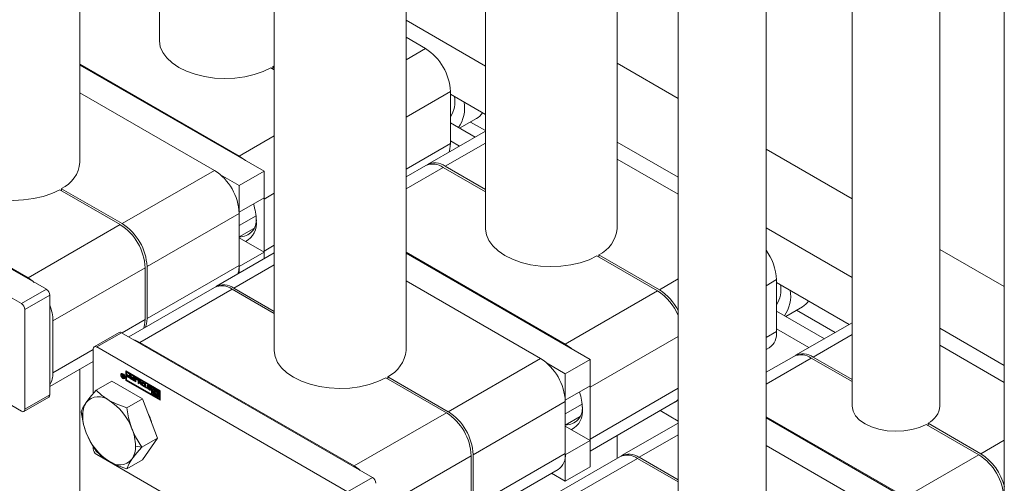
# Model space of a CAD drawing. Header units: millimetres. Extents: x 450 to 25135, y 150 to 17673.
# Tile 314 of 463: x 17189 to 17413, y 11971 to 12076. Entities that reach past the tile are written whole.
import ezdxf

# ---------------------------------------------------------------- set-up
doc = ezdxf.new("R2010")
doc.units = ezdxf.units.MM
doc.linetypes.add('SLD-Centrada-doble', pattern=[12.7, 6.35, -1.27, 1.27, -1.27, 1.27, -1.27])
doc.linetypes.add('SLD-Continua', pattern=[0])
doc.layers.add('COTAS', color=1, linetype='SLD-Continua')
doc.layers.add('OCULTA', color=8, linetype='SLD-Continua')

msp = doc.modelspace()

# ---------------------------------------------------------------- linework, layer by layer
at = {"color": 7, "linetype": 'SLD-Continua', "lineweight": 18, "ltscale": 30}
for p, q in [((17294.85, 12512.95), (17294.85, 12028.79)), ((17246.77, 12503.59), (17246.77, 12001.04)), ((17276.77, 12001.04), (17276.77, 12502.87)), ((17220.61, 12474.86), (17220.61, 12071.64)), ((17202.52, 12043.89), (17202.52, 12447.11)), ((17412.99, 12325.9), (17412.99, 11922.68)), ((17324.85, 12028.79), (17324.85, 12288.73)), ((17378.34, 12255.67), (17378.34, 11988.39)), ((17398.34, 11988.39), (17398.34, 12255.67)), ((17338.74, 12232.81), (17338.74, 11965.54)), ((17358.74, 11965.54), (17358.74, 12232.81)), ((17202.52, 10982.26), (17202.52, 11996.78)), ((17324.85, 11976.49), (17324.85, 11981.68))]:
    msp.add_line(p, q, dxfattribs=at)
at = {"layer": 'COTAS', "linetype": 'SLD-Continua', "lineweight": 18, "ltscale": 30}
for p, q in [((17294.85, 12065.81), (17276.77, 12076.25)), ((17281.21, 12069.81), (17276.77, 12072.37)), ((17238.79, 12045.32), (17202.52, 12066.25)), ((17244.44, 12041.85), (17202.52, 12066.05)), ((17246.77, 12065.86), (17246.42, 12065.64)), ((17338.74, 12058.44), (17324.85, 12066.46)), ((17246.77, 12064.95), (17246, 12065.4)), ((17246.42, 12065.64), (17246.42, 12065.15)), ((17246.42, 12065.64), (17246.77, 12065.44)), ((17233.13, 12042.05), (17202.52, 12059.72)), ((17286.87, 12060.01), (17286.87, 12048.17)), ((17294.85, 12054.79), (17286.87, 12059.4)), ((17292.48, 12049.63), (17286.87, 12052.86)), ((17288.97, 12051.65), (17292.8, 12053.86)), ((17294.85, 12051.11), (17291.44, 12053.07)), ((17294.85, 12051), (17281.67, 12043.39)), ((17194.88, 12014.96), (17137.74, 12047.93)), ((17288.94, 12047.58), (17286.87, 12048.78)), ((17338.74, 12040.48), (17324.85, 12048.5)), ((17190.7, 12017.57), (17141.91, 12045.73)), ((17378.34, 12035.58), (17358.74, 12046.9)), ((17189.22, 12011.69), (17132.09, 12044.67)), ((17338.74, 12036.6), (17324.85, 12044.62)), ((17238.79, 12038.59), (17244.44, 12041.85)), ((17244.44, 12035.81), (17244.44, 12041.85)), ((17281.25, 12043.14), (17276.77, 12040.56)), ((17294.85, 12037.2), (17285.24, 12042.75)), ((17285.67, 12042.99), (17294.85, 12037.69)), ((17234.53, 12041.04), (17238.79, 12038.59)), ((17211.71, 12029.69), (17197.91, 12037.65)), ((17198.34, 12037.89), (17198.34, 12037.4)), ((17198.34, 12037.89), (17212.13, 12029.93)), ((17238.79, 12038.59), (17238.79, 12032.54)), ((17238.79, 12032.54), (17244.44, 12035.81)), ((17244.44, 12035.8), (17244.44, 12035.52)), ((17244.44, 12023.68), (17244.44, 12035.52)), ((17238.79, 12032.54), (17238.78, 12032.55)), ((17238.79, 12032.26), (17238.79, 12020.42)), ((17238.79, 12029.47), (17242.62, 12031.68)), ((17238.79, 12026.88), (17242.15, 12028.82)), ((17378.34, 12017.63), (17358.74, 12028.94)), ((17244.44, 12023.39), (17238.79, 12026.66)), ((17246.77, 12023.25), (17233.59, 12015.64)), ((17238.79, 12020.13), (17244.44, 12023.39)), ((17244.44, 12023.68), (17244.44, 12023.4)), ((17244.44, 12021.9), (17244.44, 12023.39)), ((17313.03, 12002.47), (17276.77, 12023.4)), ((17412.99, 12015.59), (17398.34, 12024.04)), ((17318.69, 11999), (17276.77, 12023.19)), ((17334.03, 12014.59), (17320.24, 12022.55)), ((17320.67, 12022.79), (17320.67, 12022.3)), ((17320.67, 12022.79), (17334.46, 12014.83)), ((17189.22, 11987.19), (17132.09, 12020.17)), ((17217.36, 12008.05), (17217.36, 12019.89)), ((17217.79, 12020.14), (17217.79, 12008.29)), ((17238.79, 12020.13), (17238.78, 12020.13)), ((17238.79, 12020.13), (17238.79, 12018.64)), ((17307.38, 11999.2), (17276.77, 12016.87)), ((17361.12, 12017.16), (17361.12, 12005.32)), ((17377.69, 12006.98), (17361.12, 12016.54)), ((17233.16, 12015.39), (17213.64, 12004.13)), ((17246.77, 12009.45), (17237.16, 12015)), ((17237.59, 12015.24), (17246.77, 12009.94)), ((17195.65, 11990.91), (17195.65, 12013.61)), ((17190, 12010.34), (17190, 11987.64)), ((17372.02, 12003.71), (17361.12, 12010.01)), ((17363.22, 12008.8), (17367.04, 12011)), ((17374.5, 12005.14), (17365.69, 12010.22)), ((17196.36, 11995.93), (17196.36, 12007.77)), ((17368.49, 12001.67), (17361.12, 12005.93)), ((17378.34, 12007.36), (17365.46, 11999.93)), ((17412.99, 11997.63), (17398.34, 12006.09)), ((17211.44, 12005.13), (17205.78, 12001.87)), ((17269.12, 11972.11), (17211.99, 12005.08)), ((17205.55, 12001.37), (17205.55, 11991.18)), ((17263.47, 11968.84), (17206.33, 12001.82)), ((17264.95, 11974.72), (17216.16, 12002.88)), ((17358.74, 12001.24), (17359.46, 12001.65)), ((17412.99, 11993.75), (17398.34, 12002.21)), ((17313.03, 11995.73), (17318.69, 11999)), ((17318.69, 11992.96), (17318.69, 11999)), ((17365.04, 11999.68), (17358.74, 11996.05)), ((17378.34, 11993.92), (17369.04, 11999.29)), ((17369.46, 11999.53), (17378.34, 11994.41)), ((17195.65, 11992.81), (17205.55, 11998.53)), ((17212.98, 11994.2), (17212.98, 11996.35)), ((17212.98, 11996.35), (17220.76, 11991.86)), ((17308.78, 11998.19), (17313.03, 11995.73)), ((17212.18, 11995.72), (17212.04, 11995.64)), ((17212.1, 11995.61), (17212.21, 11995.54)), ((17212.22, 11995.31), (17212.1, 11995.61)), ((17212.25, 11995.29), (17212.11, 11995.2)), ((17212.28, 11995.74), (17212.18, 11995.72)), ((17212.21, 11995.54), (17212.35, 11995.19)), ((17212.29, 11995.34), (17212.22, 11995.31)), ((17212.32, 11995.25), (17212.23, 11995.2)), ((17212.32, 11995.25), (17212.23, 11995.2)), ((17212.28, 11995.01), (17212.3, 11995)), ((17212.45, 11994.82), (17212.28, 11994.92)), ((17212.3, 11995), (17212.31, 11994.99)), ((17212.31, 11994.99), (17212.35, 11994.97)), ((17212.35, 11995.19), (17212.32, 11995.18)), ((17212.35, 11995.16), (17212.32, 11995.18)), ((17212.35, 11995.46), (17212.45, 11995.41)), ((17212.35, 11995.19), (17212.35, 11995.46)), ((17212.45, 11995.25), (17212.35, 11995.19)), ((17212.45, 11995.22), (17212.35, 11995.16)), ((17212.35, 11994.97), (17212.35, 11995.16)), ((17212.45, 11995.03), (17212.35, 11994.97)), ((17212.45, 11994.98), (17212.42, 11995)), ((17212.45, 11995.41), (17212.45, 11994.82)), ((17212.55, 11994.75), (17212.69, 11994.83)), ((17212.98, 11994.2), (17213.12, 11994.28)), ((17220.76, 11989.71), (17212.98, 11994.2)), ((17213.12, 11996.26), (17213.12, 11994.28)), ((17213.12, 11994.28), (17220.76, 11989.88)), ((17213.29, 11996.12), (17213.15, 11996.04)), ((17213.15, 11996.04), (17213.15, 11994.3)), ((17218.78, 11992.8), (17213.15, 11996.04)), ((17213.15, 11994.3), (17218.78, 11991.06)), ((17213.27, 11995.22), (17213.83, 11994.9)), ((17213.27, 11995.02), (17213.27, 11995.22)), ((17213.41, 11995.1), (17213.27, 11995.02)), ((17214.07, 11994.56), (17213.27, 11995.02)), ((17218.92, 11992.88), (17213.29, 11996.12)), ((17213.3, 11995.56), (17213.83, 11995.25)), ((17213.3, 11995.35), (17213.3, 11995.56)), ((17213.44, 11995.43), (17213.3, 11995.35)), ((17213.83, 11995.04), (17213.3, 11995.35)), ((17213.41, 11995.1), (17213.41, 11995.14)), ((17214.07, 11994.72), (17213.41, 11995.1)), ((17213.44, 11995.43), (17213.44, 11995.48)), ((17213.97, 11995.12), (17213.44, 11995.43)), ((17213.83, 11995.54), (17214.07, 11995.4)), ((17213.83, 11995.25), (17213.83, 11995.54)), ((17213.97, 11995.33), (17213.83, 11995.25)), ((17213.97, 11995.12), (17213.83, 11995.04)), ((17213.83, 11994.9), (17213.83, 11995.04)), ((17213.97, 11994.98), (17213.83, 11994.9)), ((17213.97, 11995.33), (17213.97, 11995.46)), ((17213.97, 11994.98), (17213.97, 11995.12)), ((17214.07, 11995.4), (17214.07, 11994.56)), ((17214.14, 11994.72), (17214.7, 11994.4)), ((17214.14, 11994.51), (17214.14, 11994.72)), ((17214.28, 11994.6), (17214.14, 11994.51)), ((17214.94, 11994.05), (17214.14, 11994.51)), ((17214.17, 11995.06), (17214.7, 11994.75)), ((17214.17, 11994.85), (17214.17, 11995.06)), ((17214.31, 11994.93), (17214.17, 11994.85)), ((17214.7, 11994.54), (17214.17, 11994.85)), ((17214.28, 11994.6), (17214.28, 11994.64)), ((17214.94, 11994.22), (17214.28, 11994.6)), ((17214.31, 11994.93), (17214.31, 11994.97)), ((17214.84, 11994.62), (17214.31, 11994.93)), ((17214.7, 11995.03), (17214.94, 11994.9)), ((17214.7, 11994.75), (17214.7, 11995.03)), ((17214.84, 11994.83), (17214.7, 11994.75)), ((17214.84, 11994.62), (17214.7, 11994.54)), ((17214.7, 11994.4), (17214.7, 11994.54)), ((17214.84, 11994.48), (17214.7, 11994.4)), ((17214.84, 11994.83), (17214.84, 11994.95)), ((17214.84, 11994.48), (17214.84, 11994.62)), ((17214.94, 11994.9), (17214.94, 11994.05)), ((17215.02, 11994), (17215.02, 11994.61)), ((17215.16, 11994.09), (17215.02, 11994)), ((17215.16, 11994.09), (17215.16, 11994.7)), ((17215.26, 11994.03), (17215.16, 11994.09)), ((17215.25, 11994.75), (17215.76, 11994.45)), ((17215.26, 11994.45), (17215.26, 11993.87)), ((17215.42, 11994.58), (17215.28, 11994.49)), ((17215.67, 11994.29), (17215.33, 11994.49)), ((17215.81, 11994.38), (17215.48, 11994.57)), ((17215.74, 11993.59), (17215.74, 11994.17)), ((17215.88, 11993.67), (17215.88, 11994.25)), ((17215.97, 11994.3), (17216.23, 11994.16)), ((17216.36, 11993.23), (17215.97, 11994.3)), ((17216.5, 11993.32), (17216.19, 11994.18)), ((17216.23, 11994.16), (17216.29, 11993.98)), ((17285.95, 11986.84), (17272.16, 11994.8)), ((17272.59, 11995.04), (17272.59, 11994.55)), ((17272.59, 11995.04), (17286.38, 11987.08)), ((17313.03, 11995.73), (17313.03, 11989.69)), ((17358.94, 11996.16), (17358.74, 11996.27)), ((17209.79, 11994.02), (17206.23, 11991.96)), ((17216.73, 11990.02), (17209.79, 11994.02)), ((17215.26, 11993.87), (17215.02, 11994)), ((17215.88, 11993.67), (17215.74, 11993.59)), ((17215.98, 11993.45), (17215.74, 11993.59)), ((17215.98, 11993.61), (17215.88, 11993.67)), ((17215.98, 11994.06), (17215.98, 11993.45)), ((17216.29, 11993.98), (17216.77, 11993.7)), ((17216.5, 11993.32), (17216.36, 11993.23)), ((17216.71, 11993.03), (17216.36, 11993.23)), ((17216.52, 11993.83), (17216.38, 11993.74)), ((17216.38, 11993.74), (17216.53, 11993.32)), ((17216.69, 11993.56), (17216.38, 11993.74)), ((17216.78, 11993.15), (17216.5, 11993.32)), ((17216.83, 11993.64), (17216.52, 11993.83)), ((17216.53, 11993.32), (17216.69, 11993.56)), ((17216.67, 11993.4), (17216.53, 11993.32)), ((17216.67, 11993.4), (17216.83, 11993.64)), ((17216.83, 11993.64), (17216.69, 11993.56)), ((17217.09, 11993.65), (17216.71, 11993.03)), ((17216.77, 11993.7), (17216.84, 11993.8)), ((17216.9, 11993.77), (17216.77, 11993.7)), ((17216.84, 11993.8), (17217.09, 11993.65)), ((17216.87, 11993.15), (17217.19, 11992.96)), ((17216.87, 11992.94), (17216.87, 11993.15)), ((17217.01, 11993.02), (17216.87, 11992.94)), ((17217.75, 11992.43), (17216.87, 11992.94)), ((17217.01, 11993.02), (17217.01, 11993.07)), ((17217.75, 11992.59), (17217.01, 11993.02)), ((17217.19, 11993.6), (17217.43, 11993.46)), ((17217.19, 11992.96), (17217.19, 11993.6)), ((17217.33, 11993.04), (17217.19, 11992.96)), ((17217.33, 11993.04), (17217.33, 11993.52)), ((17217.43, 11993.46), (17217.43, 11992.82)), ((17217.43, 11992.82), (17217.75, 11992.63)), ((17217.75, 11992.63), (17217.75, 11992.43)), ((17217.81, 11992.68), (17217.99, 11992.57)), ((17218.14, 11993), (17218, 11992.91)), ((17218.16, 11993), (17218.02, 11992.92)), ((17218.03, 11993.14), (17218.47, 11992.89)), ((17218.44, 11992.36), (17218.03, 11992.61)), ((17218.47, 11992.01), (17218.03, 11992.26)), ((17218.44, 11992.69), (17218.06, 11992.9)), ((17218.06, 11992.79), (17218.47, 11992.54)), ((17218.07, 11992.47), (17218.44, 11992.25)), ((17218.58, 11992.44), (17218.17, 11992.69)), ((17218.61, 11992.09), (17218.18, 11992.35)), ((17218.58, 11992.77), (17218.21, 11992.98)), ((17218.64, 11992.36), (17218.51, 11992.29)), ((17218.51, 11992.24), (17218.65, 11992.32)), ((17218.65, 11992.68), (17218.52, 11992.6)), ((17218.66, 11992.67), (17218.52, 11992.59)), ((17218.66, 11992.66), (17218.52, 11992.58)), ((17218.52, 11992.58), (17218.52, 11992.59)), ((17218.7, 11992.48), (17218.52, 11992.58)), ((17218.65, 11992.34), (17218.52, 11992.26)), ((17218.78, 11992.8), (17218.92, 11992.88)), ((17218.78, 11991.06), (17218.78, 11992.8)), ((17218.92, 11991.14), (17218.92, 11992.88)), ((17219.1, 11992.78), (17218.95, 11992.69)), ((17218.95, 11992.69), (17218.95, 11991.93)), ((17220.58, 11991.76), (17218.95, 11992.69)), ((17218.95, 11991.93), (17219.48, 11991.62)), ((17220.72, 11991.84), (17219.1, 11992.78)), ((17219.13, 11992.39), (17220.58, 11991.55)), ((17219.13, 11992.03), (17219.13, 11992.39)), ((17219.27, 11992.11), (17219.13, 11992.03)), ((17219.37, 11991.89), (17219.13, 11992.03)), ((17219.27, 11992.11), (17219.27, 11992.31)), ((17219.5, 11991.98), (17219.27, 11992.11)), ((17219.57, 11992.02), (17219.43, 11991.94)), ((17220.76, 11991.86), (17220.76, 11989.71)), ((17313.03, 11989.69), (17318.69, 11992.96)), ((17318.69, 11992.95), (17318.69, 11992.67)), ((17318.69, 11980.83), (17318.69, 11992.67)), ((17189.77, 11987.14), (17195.43, 11990.4)), ((17216.73, 11990.02), (17213.17, 11987.96)), ((17220.2, 11981.07), (17216.73, 11990.02)), ((17218.92, 11991.14), (17218.78, 11991.06)), ((17219.1, 11991.81), (17218.95, 11991.72)), ((17218.95, 11991.72), (17218.95, 11991.52)), ((17219.48, 11991.42), (17218.95, 11991.72)), ((17218.95, 11991.52), (17219.37, 11991.28)), ((17219.1, 11991.24), (17218.95, 11991.16)), ((17218.95, 11991.16), (17218.95, 11990.95)), ((17220.41, 11990.32), (17218.95, 11991.16)), ((17218.95, 11990.95), (17220.58, 11990.02)), ((17219.62, 11991.5), (17219.1, 11991.81)), ((17219.57, 11990.96), (17219.1, 11991.24)), ((17219.62, 11991.7), (17219.48, 11991.62)), ((17219.62, 11991.5), (17219.48, 11991.42)), ((17219.62, 11991.7), (17219.64, 11991.74)), ((17220.41, 11990.48), (17219.96, 11990.74)), ((17220.06, 11991.29), (17220.58, 11990.99)), ((17220.2, 11991.17), (17220.06, 11991.09)), ((17220.58, 11990.78), (17220.06, 11991.09)), ((17220.11, 11990.77), (17220.18, 11990.81)), ((17220.31, 11991.51), (17220.17, 11991.43)), ((17220.58, 11991.19), (17220.17, 11991.43)), ((17220.17, 11990.82), (17220.41, 11990.68)), ((17220.72, 11990.87), (17220.2, 11991.17)), ((17220.72, 11991.27), (17220.31, 11991.51)), ((17220.41, 11990.68), (17220.41, 11990.32)), ((17220.72, 11991.84), (17220.58, 11991.76)), ((17220.58, 11991.55), (17220.58, 11991.76)), ((17220.72, 11991.63), (17220.58, 11991.55)), ((17220.72, 11991.27), (17220.58, 11991.19)), ((17220.58, 11990.99), (17220.58, 11991.19)), ((17220.72, 11991.07), (17220.58, 11990.99)), ((17220.72, 11990.87), (17220.58, 11990.78)), ((17220.58, 11990.02), (17220.58, 11990.78)), ((17220.72, 11990.1), (17220.58, 11990.02)), ((17220.72, 11991.63), (17220.72, 11991.84)), ((17220.72, 11991.07), (17220.72, 11991.27)), ((17220.72, 11990.1), (17220.72, 11990.87)), ((17313.03, 11989.69), (17313.03, 11989.69)), ((17338.46, 11989.53), (17338.74, 11989.69)), ((17313.03, 11989.41), (17313.03, 11977.56)), ((17313.03, 11986.62), (17316.87, 11988.83)), ((17318.69, 11978.12), (17338.03, 11989.29)), ((17313.03, 11984.03), (17316.4, 11985.97)), ((17390.46, 11967.58), (17358.74, 11985.88)), ((17396.12, 11964.11), (17358.74, 11985.68)), ((17318.69, 11980.54), (17313.03, 11983.81)), ((17338.74, 11984.5), (17325.86, 11977.07)), ((17407.22, 11977.25), (17395.2, 11984.19)), ((17395.62, 11984.43), (17395.62, 11983.94)), ((17395.62, 11984.43), (17407.64, 11977.49)), ((17220.2, 11981.07), (17216.64, 11979.01)), ((17216.73, 11976.13), (17220.2, 11981.07)), ((17318.69, 11980.83), (17318.69, 11980.55)), ((17205.55, 11979.14), (17205.55, 11978.66)), ((17313.03, 11977.28), (17318.69, 11980.54)), ((17318.69, 11974.5), (17318.69, 11980.54)), ((17384.81, 11964.31), (17358.74, 11979.35)), ((17263.47, 11944.34), (17206.33, 11977.32)), ((17291.61, 11965.2), (17291.61, 11977.04)), ((17292.03, 11977.28), (17292.03, 11965.44)), ((17325.44, 11976.83), (17310.16, 11968.01)), ((17313.03, 11977.28), (17313.03, 11977.28)), ((17313.03, 11977.28), (17313.03, 11971.24)), ((17338.74, 11971.06), (17329.44, 11976.43)), ((17329.86, 11976.68), (17338.74, 11971.55)), ((17216.73, 11976.13), (17213.17, 11974.08)), ((17313.03, 11971.24), (17318.69, 11974.5)), ((17290.37, 11961.78), (17311.38, 11973.9)), ((17313.03, 11971.24), (17309.9, 11973.05))]:
    msp.add_line(p, q, dxfattribs=at)
at = {"layer": 'COTAS', "linetype": 'SLD-Centrada-doble', "lineweight": 18, "ltscale": 30}
for p, q in [((17281.21, 12069.81), (17276.77, 12067.24)), ((17286.87, 12060.01), (17276.77, 12054.18)), ((17238.79, 12045.32), (17246.77, 12049.93)), ((17286.87, 12048.17), (17276.77, 12042.34)), ((17294.85, 12048.29), (17285.67, 12042.99)), ((17233.13, 12042.05), (17212.13, 12029.93)), ((17276.77, 12037.86), (17285.24, 12042.75)), ((17244.44, 12035.52), (17246.77, 12036.86)), ((17238.79, 12032.26), (17217.79, 12020.14)), ((17190.7, 12017.57), (17211.71, 12029.69)), ((17244.44, 12023.68), (17246.77, 12025.02)), ((17196.36, 12007.77), (17217.36, 12019.89)), ((17238.79, 12020.42), (17217.79, 12008.29)), ((17246.77, 12020.54), (17237.59, 12015.24)), ((17338.74, 12017.31), (17334.46, 12014.83)), ((17361.12, 12017.16), (17358.74, 12015.79)), ((17189.22, 12011.69), (17194.88, 12014.96)), ((17216.16, 12002.88), (17237.16, 12015)), ((17313.03, 12002.47), (17334.03, 12014.59)), ((17190, 12010.34), (17195.65, 12013.61)), ((17212.1, 12005.01), (17217.36, 12008.05)), ((17361.12, 12005.32), (17358.74, 12003.95)), ((17206.33, 12001.82), (17211.99, 12005.08)), ((17318.69, 11992.67), (17338.74, 12004.24)), ((17378.34, 12004.66), (17369.46, 11999.53)), ((17196.36, 11995.93), (17205.55, 12001.23)), ((17307.38, 11999.2), (17286.38, 11987.08)), ((17358.74, 11993.34), (17369.04, 11999.29)), ((17211.83, 11995.46), (17211.96, 11995.54)), ((17212.1, 11995.19), (17212.25, 11995.27)), ((17212.11, 11995.21), (17212.25, 11995.29)), ((17212.18, 11995.31), (17212.13, 11995.28)), ((17212.21, 11995.1), (17212.14, 11995.06)), ((17212.29, 11995.01), (17212.21, 11994.97)), ((17212.42, 11995), (17212.28, 11994.92)), ((17212.66, 11994.98), (17212.75, 11995.04)), ((17215.16, 11994.7), (17215.02, 11994.61)), ((17215.48, 11994.57), (17215.33, 11994.49)), ((17215.81, 11994.38), (17215.67, 11994.29)), ((17215.88, 11994.25), (17215.74, 11994.17)), ((17217.8, 11993.01), (17217.94, 11993.09)), ((17217.8, 11992.66), (17217.82, 11992.67)), ((17218.17, 11992.69), (17218.03, 11992.61)), ((17218.18, 11992.35), (17218.03, 11992.26)), ((17218.21, 11992.98), (17218.06, 11992.9)), ((17218.58, 11992.77), (17218.44, 11992.69)), ((17218.58, 11992.44), (17218.44, 11992.36)), ((17218.6, 11992.43), (17218.46, 11992.35)), ((17218.61, 11992.74), (17218.47, 11992.66)), ((17218.61, 11992.09), (17218.47, 11992.01)), ((17218.62, 11992.4), (17218.49, 11992.32)), ((17218.64, 11992.71), (17218.5, 11992.63)), ((17218.65, 11992.34), (17218.52, 11992.26)), ((17318.69, 11980.83), (17338.74, 11992.4)), ((17190, 11987.64), (17195.65, 11990.91)), ((17313.03, 11989.41), (17292.03, 11977.28)), ((17203.15, 11986.18), (17202.76, 11987.02)), ((17264.95, 11974.72), (17285.95, 11986.84)), ((17338.74, 11981.8), (17329.86, 11976.68)), ((17216.64, 11979.01), (17215.17, 11979.24)), ((17412.99, 11980.58), (17407.64, 11977.49)), ((17270.61, 11964.92), (17291.61, 11977.04)), ((17313.03, 11977.56), (17292.03, 11965.44)), ((17312.68, 11966.76), (17329.44, 11976.43)), ((17390.46, 11967.58), (17407.22, 11977.25)), ((17263.47, 11968.84), (17269.12, 11972.11))]:
    msp.add_line(p, q, dxfattribs=at)
at = {"layer": 'COTAS', "linetype": 'SLD-Continua', "lineweight": 18, "ltscale": 30, "flags": 128}
for points in [[(17246, 12065.4), (17244.2, 12064.55), (17242.2, 12063.87), (17240.04, 12063.37), (17237.77, 12063.08), (17235.46, 12062.99), (17233.14, 12063.1), (17230.88, 12063.42), (17228.74, 12063.94), (17226.76, 12064.65), (17225, 12065.52), (17223.49, 12066.54), (17222.27, 12067.68), (17221.37, 12068.92), (17220.81, 12070.22), (17220.61, 12071.56), (17220.61, 12071.64)], [(17286.56, 12046.21), (17286.76, 12046.95), (17286.87, 12048.17)], [(17197.91, 12037.65), (17196.12, 12036.8), (17194.12, 12036.12), (17191.96, 12035.62), (17189.69, 12035.32), (17187.37, 12035.23), (17185.06, 12035.35), (17182.8, 12035.67), (17180.66, 12036.19), (17178.68, 12036.9), (17176.92, 12037.77), (17175.4, 12038.79), (17174.18, 12039.93), (17173.28, 12041.17), (17172.73, 12042.47), (17172.52, 12043.8), (17172.52, 12043.89)], [(17238.79, 12045.32), (17239.89, 12044.56), (17240.19, 12044.31)], [(17320.24, 12022.55), (17318.45, 12021.7), (17316.45, 12021.02), (17314.29, 12020.52), (17312.02, 12020.22), (17309.7, 12020.13), (17307.39, 12020.25), (17305.13, 12020.57), (17302.99, 12021.09), (17301.01, 12021.8), (17299.25, 12022.67), (17297.73, 12023.69), (17296.51, 12024.83), (17295.61, 12026.07), (17295.06, 12027.37), (17294.85, 12028.7), (17294.85, 12028.79)], [(17238.48, 12018.46), (17238.68, 12019.2), (17238.79, 12020.42)], [(17190.7, 12017.57), (17191.81, 12016.81), (17192.11, 12016.55)], [(17217.05, 12006.09), (17217.25, 12006.84), (17217.36, 12008.05)], [(17217.79, 12008.29), (17217.68, 12007.08), (17217.48, 12006.34)], [(17214.76, 12003.48), (17215.06, 12003.39), (17216.16, 12002.88)], [(17272.16, 11994.8), (17270.37, 11993.95), (17268.36, 11993.26), (17266.2, 11992.77), (17263.94, 11992.47), (17261.62, 11992.38), (17259.3, 11992.5), (17257.05, 11992.82), (17254.91, 11993.34), (17252.93, 11994.05), (17251.16, 11994.92), (17249.65, 11995.94), (17248.43, 11997.08), (17247.53, 11998.32), (17246.97, 11999.62), (17246.77, 12000.95), (17246.77, 12001.04)], [(17313.03, 12002.47), (17314.14, 12001.71), (17314.44, 12001.45)], [(17211.83, 11995.46), (17211.86, 11995.65), (17211.97, 11995.77), (17212.12, 11995.79), (17212.3, 11995.73), (17212.48, 11995.59), (17212.63, 11995.38), (17212.73, 11995.15), (17212.76, 11994.92)], [(17212.76, 11994.92), (17212.73, 11994.73), (17212.63, 11994.62), (17212.48, 11994.59), (17212.3, 11994.65), (17212.12, 11994.8), (17211.97, 11995), (17211.86, 11995.23), (17211.83, 11995.46)], [(17212.66, 11994.98), (17212.63, 11995.16), (17212.55, 11995.34), (17212.43, 11995.5), (17212.3, 11995.61), (17212.16, 11995.66), (17212.04, 11995.64), (17211.96, 11995.54), (17211.93, 11995.4)], [(17211.93, 11995.4), (17211.96, 11995.22), (17212.04, 11995.04), (17212.16, 11994.89), (17212.3, 11994.77), (17212.43, 11994.73), (17212.55, 11994.75), (17212.63, 11994.84), (17212.66, 11994.98)], [(17211.97, 11995.56), (17212, 11995.73), (17212.04, 11995.79)], [(17212.41, 11995.01), (17212.41, 11995), (17212.42, 11995)], [(17212.69, 11994.67), (17212.62, 11994.67), (17212.45, 11994.72)], [(17212.69, 11994.83), (17212.69, 11994.83), (17212.76, 11994.9)], [(17215.18, 11994.77), (17215.17, 11994.74), (17215.16, 11994.7)], [(17206.23, 11991.96), (17204.79, 11990.29), (17203.95, 11989.18)], [(17209.16, 11989.65), (17207.45, 11990.83), (17206.23, 11991.96)], [(17217.96, 11993.17), (17217.95, 11993.14), (17217.94, 11993.09)], [(17218.62, 11992.74), (17218.62, 11992.74), (17218.61, 11992.74)], [(17218.61, 11992.09), (17218.66, 11992.07), (17218.69, 11992.07)], [(17220.17, 11991.43), (17220.09, 11991.58), (17219.99, 11991.71), (17219.88, 11991.82), (17219.77, 11991.91), (17219.65, 11991.96), (17219.54, 11991.97), (17219.45, 11991.95), (17219.37, 11991.89)], [(17213.17, 11987.96), (17210.73, 11988.86), (17209.16, 11989.65)], [(17219.37, 11991.28), (17219.45, 11991.13), (17219.54, 11991), (17219.65, 11990.89), (17219.77, 11990.8), (17219.88, 11990.75), (17219.99, 11990.74), (17220.09, 11990.76), (17220.17, 11990.82)], [(17219.48, 11991.62), (17219.52, 11991.7), (17219.59, 11991.74), (17219.67, 11991.74), (17219.77, 11991.7), (17219.86, 11991.63), (17219.95, 11991.53), (17220.01, 11991.41), (17220.06, 11991.29)], [(17220.06, 11991.09), (17220.01, 11991.01), (17219.95, 11990.97), (17219.86, 11990.97), (17219.77, 11991.01), (17219.67, 11991.08), (17219.59, 11991.18), (17219.52, 11991.3), (17219.48, 11991.42)], [(17338.74, 11989.72), (17338.46, 11989.53), (17338.24, 11989.42)], [(17203.95, 11989.18), (17203.18, 11987.94), (17202.76, 11987.02)], [(17214.36, 11983.18), (17213.59, 11985.69), (17213.17, 11987.96)], [(17395.2, 11984.19), (17393.68, 11983.51), (17391.96, 11983.01), (17390.11, 11982.71), (17388.19, 11982.62), (17386.28, 11982.74), (17384.44, 11983.07), (17382.75, 11983.6), (17381.27, 11984.31), (17380.05, 11985.16), (17379.13, 11986.14), (17378.56, 11987.2), (17378.34, 11988.3), (17378.34, 11988.39)], [(17202.76, 11987.02), (17203.32, 11984.19), (17203.95, 11982.24)], [(17216.64, 11979.01), (17215.2, 11981.34), (17214.36, 11983.18)], [(17203.95, 11982.24), (17205.06, 11979.92), (17206.23, 11978.08)], [(17214.36, 11976.23), (17215.47, 11977.67), (17216.64, 11979.01)], [(17206.23, 11978.08), (17207.79, 11976.67), (17209.16, 11975.77)], [(17213.17, 11974.08), (17213.73, 11975.25), (17214.36, 11976.23)], [(17209.16, 11975.77), (17211.2, 11974.78), (17213.17, 11974.08)], [(17264.95, 11974.72), (17266.05, 11973.95), (17266.35, 11973.7)]]:
    msp.add_lwpolyline(points, dxfattribs=at)
at = {"layer": 'COTAS', "linetype": 'SLD-Continua', "lineweight": 18, "ltscale": 900}
for centre, radius, start, end in [((17274.59, 12059.45), 12.29, 2.6023, 57.3977), ((17281.86, 12057.63), 6.04, 326.0664, 11.9009), ((17282.25, 12056.27), 7.85, 325.2729, 9.6988), ((17290.61, 12057.57), 4.32, 300.5193, 326.1552), ((17195.04, 12044.65), 7.52, 296.0067, 354.2036), ((17282.9, 12039.48), 4.02, 54.3909, 114.3073), ((17283.36, 12039.9), 3.86, 53.3147, 119.5144), ((17226.51, 12031.7), 12.29, 2.6023, 57.3977), ((17229.88, 12030.38), 12.79, 1.0644, 18.3556), ((17238.92, 12030.68), 3.77, 268.057, 5.5864), ((17238.06, 12029.98), 4.66, 297.3324, 7.8896), ((17205.08, 12019.33), 12.29, 2.6023, 57.3977), ((17205.51, 12019.58), 12.29, 2.6023, 57.3977), ((17317.37, 12029.55), 7.52, 296.0067, 354.2036), ((17348.99, 12016.62), 12.14, 2.5309, 36.544), ((17193.97, 12013.53), 1.69, 2.6023, 57.3977), ((17234.82, 12011.73), 4.02, 54.3909, 114.3073), ((17235.28, 12012.15), 3.86, 53.3147, 119.5144), ((17327.44, 12004.29), 12.23, 22.4568, 57.3672), ((17328.03, 12004.72), 11.99, 26.6606, 57.5685), ((17356.1, 12014.78), 6.04, 326.0664, 11.9009), ((17356.5, 12013.42), 7.85, 325.2729, 9.6988), ((17364.85, 12014.72), 4.32, 300.5193, 326.1552), ((17188.31, 12010.27), 1.69, 2.6023, 57.3977), ((17185.89, 12007.55), 10.48, 1.1952, 21.206), ((17357.2, 12004.88), 3.95, 305.0092, 6.2982), ((17211.67, 12004.63), 0.553, 54.3909, 114.3073), ((17206.03, 12001.44), 0.48, 50.815, 189.2203), ((17269.29, 12001.8), 7.52, 296.0067, 354.2036), ((17300.75, 11988.85), 12.29, 2.6023, 57.3977), ((17366.69, 11996.01), 4.02, 54.3909, 114.3073), ((17367.16, 11996.44), 3.86, 53.3147, 119.5144), ((17191.49, 11995.71), 4.87, 328.6357, 2.5716), ((17212.29, 11995.19), 0.182, 176.1326, 180.0376), ((17212.4, 11995.2), 0.291, 181.8333, 209.8186), ((17212.24, 11995.21), 0.134, 148.3438, 182.2611), ((17212.31, 11995.21), 0.206, 180.0011, 180.6509), ((17212.19, 11995.23), 0.0808, 64.8458, 143.5356), ((17212.45, 11995.22), 0.347, 208.0808, 226.7233), ((17212.25, 11995.16), 0.0471, 114.4056, 184.7939), ((17212.35, 11995.15), 0.145, 176.293, 180.0345), ((17212.38, 11995.15), 0.18, 180.2692, 190.4358), ((17212.34, 11995.14), 0.134, 190.7142, 221.3104), ((17212.49, 11995.27), 0.408, 227.1271, 239.0941), ((17212.24, 11995.06), 0.142, 55.5451, 94.4884), ((17212.43, 11995.22), 0.257, 222.0223, 235.681), ((17212.42, 11995.29), 0.171, 169.0656, 180.3763), ((17212.43, 11995.27), 0.182, 176.1326, 180.0376), ((17212.45, 11995.29), 0.206, 180.0011, 180.6509), ((17212.49, 11995.28), 0.242, 180.5796, 194.5759), ((17215.16, 11994.64), 0.14, 50.815, 189.2203), ((17215.31, 11994.45), 0.0448, 50.815, 189.2203), ((17215.45, 11994.53), 0.0516, 54.3909, 114.3073), ((17215.59, 11994.16), 0.158, 2.6023, 57.3977), ((17215.49, 11994.04), 0.492, 2.6023, 57.3977), ((17215.73, 11994.24), 0.158, 2.6023, 57.3977), ((17217.94, 11993.03), 0.142, 50.815, 189.2203), ((17218.3, 11993.03), 0.501, 182.6659, 236.5378), ((17218.1, 11992.66), 0.295, 177.4363, 180.0165), ((17218.3, 11992.69), 0.5, 182.6023, 237.3977), ((17218.4, 11993.1), 0.452, 181.6993, 205.4505), ((17218.01, 11992.89), 0.0245, 136.5695, 183.9282), ((17218.05, 11992.9), 0.0653, 182.0999, 212.7516), ((17218.01, 11992.88), 0.0348, 78.1144, 128.3791), ((17218.05, 11992.57), 0.06, 181.3517, 204.691), ((17218.11, 11992.6), 0.125, 203.3929, 221.5528), ((17218.16, 11992.96), 0.187, 210.7071, 223.3079), ((17218.16, 11992.63), 0.187, 219.7245, 231.0912), ((17218, 11992.79), 0.125, 58.9859, 80.6909), ((17218.2, 11992.99), 0.244, 223.3325, 236.1144), ((17218.42, 11992.74), 0.465, 210.3522, 238.1069), ((17218.17, 11992.65), 0.21, 230.3634, 239.7782), ((17218.4, 11993.06), 0.436, 217.905, 237.7106), ((17218.15, 11992.97), 0.0356, 78.4024, 118.8984), ((17218.14, 11992.88), 0.125, 58.9859, 80.6909), ((17218.33, 11992.5), 0.214, 48.9645, 59.708), ((17218.32, 11992.16), 0.238, 52.0945, 58.7158), ((17218.51, 11992.37), 0.135, 239.4594, 254.9924), ((17218.32, 11992.17), 0.226, 41.8691, 51.3289), ((17218.2, 11992.47), 0.5, 2.6023, 57.3977), ((17218.34, 11992.51), 0.198, 36.2416, 48.9215), ((17218.2, 11992.12), 0.499, 2.5904, 57.5484), ((17218.56, 11992.12), 0.142, 230.815, 9.2203), ((17218.49, 11992.29), 0.0505, 252.2647, 287.659), ((17218.37, 11992.22), 0.156, 27.8172, 41.8516), ((17218.41, 11992.56), 0.117, 21.5219, 36.3088), ((17218.46, 11992.26), 0.0635, 1.8306, 29.7903), ((17218.5, 11992.26), 0.0206, 292.4168, 7.2181), ((17218.46, 11992.58), 0.0582, 2.5616, 20.445), ((17218.48, 11992.26), 0.041, 358.3352, 0.007), ((17218.47, 11992.58), 0.214, 48.9645, 59.708), ((17218.47, 11992.25), 0.223, 56.7033, 58.8144), ((17218.64, 11992.34), 0.0165, 300.8229, 330.8062), ((17218.4, 11992.49), 0.296, 357.7476, 0.0128), ((17219.69, 11991.8), 0.252, 85.0391, 119.1529), ((17195.11, 11990.85), 0.542, 305.0092, 6.2982), ((17206.8, 11986.76), 3.74, 50.7621, 139.4825), ((17202.13, 11978.67), 13.04, 20.2251, 57.3667), ((17220.16, 11991.57), 0.538, 187.7942, 257.5203), ((17219.26, 11991.06), 1.14, 23.1391, 42.3801), ((17304.13, 11987.53), 12.79, 1.0644, 18.3556), ((17336.64, 11991.68), 2.77, 300.1729, 319.328), ((17189.52, 11987.56), 0.48, 230.815, 9.2203), ((17208.36, 11986.39), 5.22, 147.657, 182.3504), ((17313.16, 11987.83), 3.77, 268.8101, 5.5859), ((17312.31, 11987.13), 4.66, 297.3324, 7.8896), ((17393.47, 11988.83), 4.89, 296.1196, 354.8691), ((17214.21, 11986.39), 11.07, 181.1076, 202.0199), ((17206.74, 11981.23), 12.56, 14.5222, 27.2672), ((17279.33, 11976.48), 12.29, 2.6023, 57.3977), ((17279.75, 11976.73), 12.29, 2.6023, 57.3977), ((17204.11, 11979.03), 11.07, 1.1076, 22.0199), ((17216.19, 11986.75), 13.04, 200.2251, 237.3667), ((17207.24, 11978.74), 1.69, 182.6023, 237.3977), ((17209.96, 11979.03), 5.22, 327.657, 2.3504), ((17211.52, 11978.66), 3.74, 230.7621, 319.4825), ((17309.11, 11977.13), 3.95, 305.0092, 6.2982), ((17327.1, 11973.16), 4.02, 54.3909, 114.3073), ((17327.56, 11973.58), 3.86, 53.3147, 119.5144), ((17400.6, 11966.89), 12.29, 2.6023, 57.3977), ((17400.77, 11966.93), 12.61, 14.1823, 56.938), ((17268.21, 11970.68), 1.69, 2.6023, 57.3977)]:
    msp.add_arc(centre, radius, start, end, dxfattribs=at)
at = {"layer": 'OCULTA', "linetype": 'SLD-Continua', "lineweight": 18, "ltscale": 30}
for p, q in [((17338.74, 12058.44), (17324.85, 12066.46)), ((17338.74, 12058.44), (17324.85, 12066.46)), ((17338.74, 12058.44), (17324.85, 12066.46)), ((17378.34, 12035.58), (17358.74, 12046.9)), ((17378.34, 12035.58), (17358.74, 12046.9)), ((17378.34, 12035.58), (17358.74, 12046.9)), ((17412.99, 12015.59), (17398.34, 12024.04)), ((17412.99, 12015.59), (17398.34, 12024.04)), ((17412.99, 12015.59), (17398.34, 12024.04)), ((17338.74, 11984.94), (17334.62, 11987.32)), ((17338.74, 11984.94), (17334.62, 11987.32)), ((17338.74, 11984.94), (17334.62, 11987.32))]:
    msp.add_line(p, q, dxfattribs=at)

doc.saveas('drawing.dxf')
